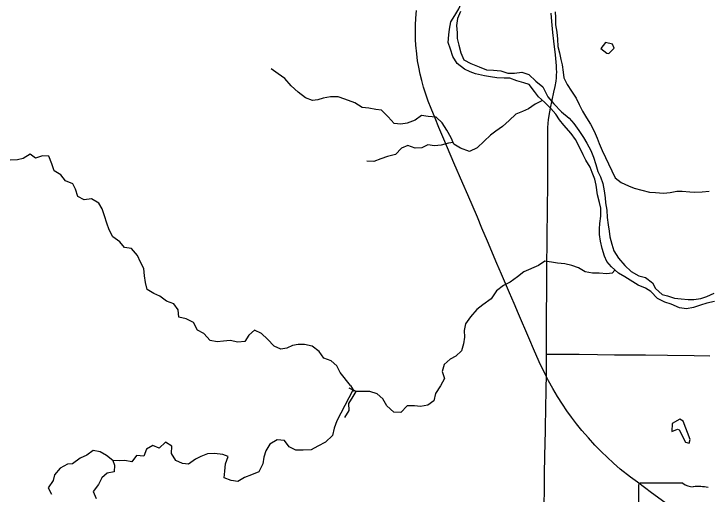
# Model space of a CAD drawing. Extents: x -87 to 2145, y -2128 to 440.
# Drawn here: x -9.26 to 23.88, y -903.47 to -880.51 of the extents above; entities that cross this region are included whole.
import ezdxf

# ---------------------------------------------------------------- set-up
doc = ezdxf.new("R2010")
doc.units = 0
for name, color, linetype in [('GM_X_County_Road', 7, 'Continuous'), ('GM_X_Major_River', 7, 'Continuous'), ('GM_X_Minor_Lake', 7, 'Continuous'), ('GM_X_Minor_River', 7, 'Continuous'), ('GM_X_State_Route', 7, 'Continuous'), ('GM_X_State_Shield', 7, 'Continuous'), ('GM_X_Township_Road', 7, 'Continuous')]:
    doc.layers.add(name, color=color, linetype=linetype)

msp = doc.modelspace()

# ---------------------------------------------------------------- linework, layer by layer
at = {"layer": 'GM_X_County_Road'}
for points in [[(16.164, -896.777), (16.164, -896.677), (16.162, -896.103), (16.162, -895.808), (16.163, -895.562), (16.167, -894.989), (16.17, -894.677), (16.182, -893.923), (16.185, -893.037), (16.187, -892.759), (16.188, -892.71), (16.188, -892.677), (16.188, -892.268), (16.188, -892.235), (16.194, -891.695), (16.201, -890.973), (16.205, -890.678), (16.21, -890.35), (16.216, -889.891), (16.221, -889.53), (16.231, -888.956), (16.235, -888.399), (16.236, -888.006), (16.237, -887.432), (16.236, -886.874), (16.232, -886.267), (16.234, -885.956), (16.244, -885.745), (16.26, -885.583), (16.291, -885.373), (16.357, -885.019), (16.521, -884.249), (16.577, -883.992), (16.621, -883.732), (16.642, -883.569), (16.65, -883.437), (16.654, -883.281), (16.648, -883.159), (16.637, -883.003), (16.589, -882.474), (16.518, -881.818), (16.476, -881.399), (16.427, -880.881), (16.385, -880.473)], [(16.168, -897.858), (16.166, -897.367), (16.164, -896.777)], [(16.063, -904.155), (16.074, -903.072), (16.077, -902.515), (16.093, -901.645), (16.111, -900.448), (16.133, -899.201), (16.144, -898.66), (16.155, -898.349), (16.168, -897.858)]]:
    msp.add_lwpolyline(points, dxfattribs=at)
at = {"layer": 'GM_X_Major_River'}
for points in [[(11.501, -881.508), (11.535, -881.238), (11.601, -880.898), (11.786, -880.59), (11.981, -880.273), (12.117, -879.964), (12.192, -879.645), (12.117, -879.283), (12.023, -878.96), (11.847, -878.657), (11.693, -878.303), (11.448, -877.968)], [(12.069, -880.395), (11.924, -880.733), (11.869, -881.063), (11.903, -881.414), (11.909, -881.685), (11.983, -882.017), (12.078, -882.38), (12.222, -882.713), (12.56, -882.889), (12.948, -883.045), (13.296, -883.181), (13.636, -883.207), (13.986, -883.233), (14.314, -883.349), (14.645, -883.344), (14.996, -883.3), (15.325, -883.415), (15.66, -883.731), (15.986, -884.007), (16.229, -884.473), (16.513, -884.818), (16.878, -885.195), (17.243, -885.492), (17.479, -885.746), (17.714, -886.091), (17.929, -886.425), (18.095, -886.698), (18.289, -887.042), (18.404, -887.355), (18.519, -887.718), (18.624, -888.04), (18.739, -888.303), (18.854, -888.625), (18.919, -888.967), (18.974, -889.299), (18.99, -889.55), (19.054, -889.902), (19.068, -890.253), (19.103, -890.604), (19.158, -890.906), (19.194, -891.167), (19.278, -891.519), (19.383, -891.841), (19.607, -892.196), (19.902, -892.542), (20.208, -892.827), (20.575, -893.034), (20.894, -893.119), (21.22, -893.375), (21.376, -893.638), (21.682, -893.924), (21.941, -893.998), (22.28, -894.104), (22.6, -894.129), (22.929, -894.165), (23.2, -894.159), (23.541, -894.115), (23.813, -894.019), (24.176, -893.865)], [(24.189, -894.256), (23.827, -894.34), (23.516, -894.435), (23.183, -894.55), (22.842, -894.615), (22.523, -894.559), (22.125, -894.392), (21.816, -894.287), (21.468, -894.121), (21.143, -893.785), (20.886, -893.62), (20.548, -893.484), (20.29, -893.32), (19.913, -893.083), (19.606, -892.908), (19.27, -892.611), (19.054, -892.357), (18.928, -892.095), (18.824, -891.732), (18.74, -891.37), (18.695, -891.058), (18.699, -890.788), (18.713, -890.528), (18.759, -890.177), (18.765, -889.807), (18.7, -889.525), (18.605, -889.163), (18.543, -888.7), (18.467, -888.409), (18.352, -888.096), (18.246, -887.844), (18.052, -887.51), (17.915, -887.257), (17.751, -886.913), (17.557, -886.519), (17.341, -886.225), (16.997, -885.828), (16.791, -885.574), (16.605, -885.311), (16.38, -885.036), (16.064, -884.741), (15.778, -884.475), (15.592, -884.222), (15.337, -883.897), (15.078, -883.802), (14.749, -883.707), (14.411, -883.591), (14.15, -883.586), (13.8, -883.571), (13.501, -883.516), (13.211, -883.471), (12.782, -883.383), (12.524, -883.279), (12.245, -883.154), (11.909, -882.888), (11.694, -882.554), (11.59, -882.201), (11.475, -881.878), (11.501, -881.508)]]:
    msp.add_lwpolyline(points, dxfattribs=at)
at = {"layer": 'GM_X_Minor_Lake'}
for points in [[(19.396, -882.152), (19.32, -881.961), (18.991, -881.874), (18.755, -882.169)], [(18.755, -882.169), (19.041, -882.396), (19.141, -882.408), (19.396, -882.152)], [(22.983, -901.032), (23.017, -900.853), (22.693, -899.984), (22.535, -899.881), (22.171, -900.095)], [(22.171, -900.095), (22.153, -900.475), (22.416, -900.36), (22.495, -900.401), (22.794, -900.978), (22.983, -901.032)]]:
    msp.add_lwpolyline(points, dxfattribs=at)
at = {"layer": 'GM_X_Minor_River'}
for points in [[(16.584, -880.419), (16.59, -880.679), (16.604, -881.03), (16.659, -881.382), (16.693, -881.724), (16.708, -882.065), (16.783, -882.377), (16.848, -882.699), (16.914, -882.95), (16.968, -883.302), (16.994, -883.563), (17.149, -883.886), (17.354, -884.2), (17.589, -884.535), (17.724, -884.848), (17.879, -885.161), (18.084, -885.475), (18.27, -885.779), (18.444, -886.123), (18.589, -886.456), (18.685, -886.708), (18.83, -887.041), (18.985, -887.375), (19.13, -887.688), (19.439, -888.354), (19.726, -888.57), (20.074, -888.736), (20.353, -888.84), (20.711, -888.947), (21.09, -889.033), (21.37, -889.058), (21.75, -889.084), (22.071, -889.059), (22.382, -888.994), (22.643, -888.988), (23.003, -889.024), (23.253, -889.028), (23.593, -889.024), (23.924, -888.989)], [(7.023, -884.762), (6.536, -884.589), (6.218, -884.482), (5.857, -884.475), (5.505, -884.548), (5.244, -884.623), (4.993, -884.647), (4.665, -884.531), (4.32, -884.253), (3.986, -883.946), (3.682, -883.599), (3.356, -883.382), (3.031, -883.135)], [(15.971, -884.654), (15.632, -884.834), (15.308, -885.049), (15.026, -885.175), (14.703, -885.3), (14.378, -885.605), (14.063, -885.9), (13.749, -886.116), (13.496, -886.312), (13.191, -886.598), (12.855, -886.913), (12.492, -887.087), (12.054, -886.93), (11.737, -886.744), (11.622, -886.432), (11.407, -886.077), (11.193, -885.723), (10.897, -885.447), (10.517, -885.411), (10.197, -885.376), (9.893, -885.591), (9.521, -885.735), (9.209, -885.781), (8.9, -885.755), (8.614, -885.43), (8.289, -885.114), (8.019, -885.079), (7.69, -885.024), (7.37, -884.988), (7.023, -884.762)], [(11.707, -886.663), (11.487, -886.7), (11.135, -886.784), (10.815, -886.819), (10.495, -886.774), (10.222, -886.92), (9.902, -886.925), (9.553, -886.809), (9.241, -886.934), (8.956, -887.24), (8.584, -887.324), (8.252, -887.439), (7.919, -887.563), (7.589, -887.548)], [(6.804, -898.279), (6.312, -897.658), (6.158, -897.334), (5.892, -897.098), (5.545, -896.971), (5.321, -896.646), (4.975, -896.398), (4.617, -896.321), (4.306, -896.324), (4.035, -896.359), (3.772, -896.494), (3.491, -896.538), (3.173, -896.401), (2.85, -896.064), (2.555, -895.798), (2.227, -895.631), (1.952, -895.866), (1.766, -896.172), (1.425, -896.205), (1.066, -896.118), (0.755, -896.162), (0.444, -896.185), (0.115, -896.119), (-0.189, -895.792), (-0.486, -895.635), (-0.679, -895.271), (-1.036, -895.093), (-1.385, -895.016), (-1.418, -894.665), (-1.622, -894.38), (-1.98, -894.242), (-2.285, -894.006), (-2.583, -893.879), (-2.9, -893.693), (-2.983, -893.36), (-3.017, -893.029), (-3.05, -892.688), (-3.214, -892.374), (-3.358, -892.06), (-3.641, -891.734), (-3.971, -891.687), (-4.205, -891.402), (-4.541, -891.175), (-4.705, -890.841), (-4.828, -890.518), (-4.931, -890.165), (-5.045, -889.832), (-5.21, -889.568), (-5.556, -889.361), (-5.897, -889.404), (-6.204, -889.247), (-6.317, -888.894), (-6.442, -888.641), (-6.8, -888.494), (-7.014, -888.199), (-7.331, -888.012), (-7.444, -887.679), (-7.587, -887.315), (-7.897, -887.299), (-8.23, -887.413), (-8.486, -887.217), (-8.821, -887.42), (-9.083, -887.485), (-9.433, -887.498)], [(19.436, -892.758), (19.306, -892.903), (19.045, -892.938), (18.685, -892.913), (18.365, -892.907), (18.015, -892.841), (17.698, -892.656), (17.379, -892.54), (17.04, -892.454), (16.69, -892.429), (16.411, -892.374), (16.091, -892.329), (15.778, -892.534), (15.092, -892.843), (14.778, -893.089), (14.433, -893.334), (14.12, -893.499), (13.786, -893.754), (13.519, -894.14), (13.134, -894.415), (12.84, -894.65), (12.544, -894.986), (12.299, -895.323), (12.243, -895.643), (12.248, -895.964), (12.203, -896.284), (12.117, -896.623), (11.833, -896.869), (11.57, -897.025), (11.276, -897.271), (11.19, -897.6), (11.305, -897.943), (11.109, -898.29), (10.863, -898.657), (10.787, -899.006), (10.503, -899.222), (10.152, -899.277), (9.862, -899.242), (9.522, -899.246), (9.206, -899.562), (8.876, -899.556), (8.541, -899.25), (8.356, -898.916), (8.08, -898.671), (7.731, -898.565), (7.391, -898.56), (7.08, -898.565), (6.742, -898.409)], [(6.804, -898.279), (6.98, -898.563)], [(6.925, -898.493), (6.165, -899.969), (6.038, -900.317), (5.95, -900.666), (5.613, -900.989), (5.249, -901.182), (4.925, -901.346), (4.554, -901.368), (4.204, -901.361), (3.887, -901.214), (3.653, -900.909), (3.313, -900.872), (2.958, -901.085), (2.772, -901.392), (2.675, -901.7), (2.629, -902.02), (2.431, -902.397), (2.078, -902.54), (1.754, -902.673), (1.43, -902.857), (1.121, -902.811), (0.773, -902.693), (0.809, -902.374), (0.846, -902.024), (0.974, -901.676), (0.715, -901.58), (0.326, -901.522), (-0.015, -901.535), (-0.338, -901.669), (-0.591, -901.804), (-0.926, -902.028), (-1.206, -902.002), (-1.523, -901.855), (-1.727, -901.52), (-1.72, -901.18), (-2.016, -900.983), (-2.322, -901.268), (-2.62, -901.141), (-2.934, -901.315), (-3.051, -901.653), (-3.401, -901.626), (-3.627, -901.932), (-3.957, -901.865), (-4.217, -901.87), (-4.537, -901.863), (-4.833, -901.617), (-5.14, -901.45), (-5.469, -901.384), (-5.774, -901.608), (-6.097, -901.751), (-6.453, -902.025), (-6.704, -902.039), (-7.048, -902.223), (-7.315, -902.548), (-7.38, -902.817), (-7.628, -903.173), (-7.464, -903.476)], [(7.071, -898.56), (6.916, -898.802), (6.711, -899.13), (6.725, -899.471), (6.53, -899.798)], [(-4.537, -901.863), (-4.452, -902.086), (-4.468, -902.406), (-4.8, -902.469), (-5.065, -902.684), (-5.221, -903.011), (-5.468, -903.337), (-5.325, -903.68)]]:
    msp.add_lwpolyline(points, dxfattribs=at)
at = {"layer": 'GM_X_State_Route'}
msp.add_lwpolyline([(21.983, -903.991), (21.175, -903.401), (20.504, -902.903), (20.171, -902.663), (19.69, -902.269), (19.369, -901.99), (19.055, -901.702), (18.785, -901.44), (18.478, -901.122), (18.17, -900.784), (17.859, -900.425), (17.6, -900.108), (17.362, -899.796), (17.143, -899.491), (16.924, -899.164), (16.697, -898.803), (16.473, -898.422), (16.267, -898.05), (16.168, -897.858), (16.064, -897.657), (15.888, -897.287), (15.592, -896.629), (15.317, -895.998), (14.83, -894.851), (14.619, -894.353), (14.402, -893.84), (14.019, -892.951), (13.801, -892.438), (13.352, -891.384), (13.082, -890.752), (12.865, -890.238), (12.405, -889.168), (12.172, -888.626), (11.749, -887.63), (11.268, -886.499), (11.03, -885.941), (10.846, -885.502), (10.655, -885.031), (10.521, -884.68), (10.39, -884.31), (10.296, -884.014), (10.208, -883.7), (10.136, -883.398), (10.067, -883.061), (10.016, -882.755), (9.973, -882.431), (9.93, -882.008), (9.917, -881.746), (9.912, -881.419), (9.918, -881.059), (9.936, -880.716), (9.965, -880.358)], dxfattribs=at)
at = {"layer": 'GM_X_State_Shield'}
for p, q in [((20.566, -903.039), (20.566, -908.322)), ((22.673, -902.948), (20.634, -902.948))]:
    msp.add_line(p, q, dxfattribs=at)
for centre, radius, start, end in [((20.645, -903.028), 0.0806, 98.1301, 188.1301), ((23.158, -902.335), 0.782, 231.6195, 271.1119), ((23.417, -905.914), 2.808, 80.4867, 94.9883)]:
    msp.add_arc(centre, radius, start, end, dxfattribs=at)
at = {"layer": 'GM_X_Township_Road'}
for points in [[(16.164, -896.777), (16.28, -896.777), (17.723, -896.775), (18.594, -896.79)], [(18.594, -896.79), (19.413, -896.805), (20.889, -896.814), (21.94, -896.823), (23.219, -896.838), (23.956, -896.851)]]:
    msp.add_lwpolyline(points, dxfattribs=at)

doc.saveas('drawing.dxf')
